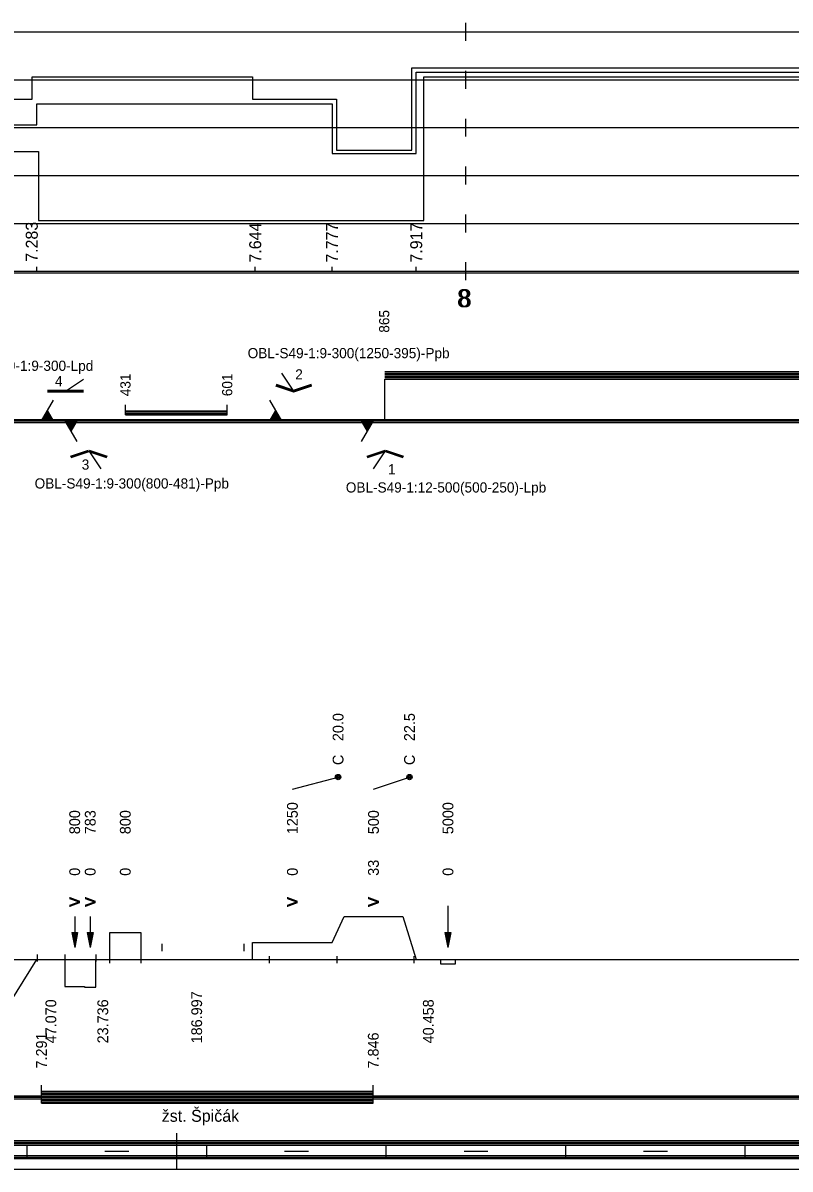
# Model space of a CAD drawing. Extents: x 2 to 10148, y 0 to 380.
# Drawn here: x 1024.3 to 1152.5, y 0 to 191.5 of the extents above; entities that cross this region are included whole.
import ezdxf

# ---------------------------------------------------------------- set-up
doc = ezdxf.new("R2010")
doc.units = 0
for name, color, linetype in [('CARA_S_OBJEKTY', 7, 'Continuous'), ('KRIV1_CARA', 7, 'Continuous'), ('KRIV1_TEXT', 7, 'Continuous'), ('L_OBJEKTY_TEXT', 7, 'Continuous'), ('L_OBJEKTY_TVAR', 7, 'Continuous'), ('OBJEKTY_TEXT', 7, 'Continuous'), ('OBJEKTY_TVAR', 7, 'Continuous'), ('RAM', 7, 'Continuous'), ('RYCHL_A', 7, 'Continuous'), ('RYCHL_B', 7, 'Continuous'), ('RYCHL_C', 7, 'Continuous'), ('RYCHL_RASTR', 7, 'Continuous'), ('RYCHL_STAN', 7, 'Continuous'), ('STAN_CARA', 7, 'Continuous'), ('STANIC_ZMEN_V', 7, 'Continuous')]:
    doc.layers.add(name, color=color, linetype=linetype)

msp = doc.modelspace()

# ---------------------------------------------------------------- linework, layer by layer
for p, q in [((1047.52, 37.61), (1047.52, 36.42)), ((1061.23, 37.61), (1061.23, 36.42)), ((1026.68, 35.85), (1026.68, 34.66)), ((1031.32, 35.85), (1031.32, 34.66)), ((1036.45, 35.85), (1036.45, 34.66)), ((1038.74, 35.57), (1038.74, 34.38)), ((1043.97, 35.57), (1043.97, 34.38)), ((1065.43, 35.57), (1065.43, 34.38)), ((1076.77, 35.57), (1076.77, 34.38)), ((1089.6, 35.57), (1089.6, 34.38))]:
    msp.add_line(p, q)
at = {"layer": 'CARA_S_OBJEKTY'}
for p, q in [((631.22, 125.25), (1245.39, 125.25)), ((631.22, 125), (1245.39, 125)), ((631.22, 124.75), (1245.39, 124.75))]:
    msp.add_line(p, q, dxfattribs=at)
at = {"layer": 'KRIV1_CARA'}
for p, q in [((1075.96, 37.88), (1077.96, 42.2)), ((1077.96, 42.2), (1087.77, 42.2)), ((1087.77, 42.2), (1090.02, 35)), ((1038.82, 35), (1038.82, 39.5)), ((1038.82, 39.5), (1043.98, 39.5)), ((1043.98, 39.5), (1043.98, 35)), ((1062.68, 35), (1062.68, 37.88)), ((1062.68, 37.88), (1075.96, 37.88)), ((631.22, 35), (1245.39, 35)), ((1018.61, 22.17), (1026.61, 35)), ((1031.31, 35), (1031.31, 30.5)), ((1036.45, 30.4), (1036.45, 35)), ((1094.06, 35), (1094.06, 34.28)), ((1096.57, 34.28), (1096.57, 35)), ((1094.06, 34.28), (1096.57, 34.28)), ((1031.31, 30.5), (1034.56, 30.5)), ((1034.56, 30.5), (1034.56, 30.4)), ((1034.56, 30.4), (1036.45, 30.4))]:
    msp.add_line(p, q, dxfattribs=at)
at = {"layer": 'KRIV1_TEXT'}
for p, q in [((1069.32, 63.5), (1076.96, 65.5)), ((1082.87, 63.5), (1088.89, 65.5)), ((1032.94, 42.2), (1032.94, 42.2)), ((1032.94, 42.2), (1032.94, 40)), ((1035.54, 42.2), (1035.51, 40)), ((1035.54, 42.2), (1035.54, 42.2)), ((1095.32, 44), (1095.32, 42.2)), ((1095.32, 42.2), (1095.32, 40)), ((1032.44, 39.5), (1032.94, 37)), ((1032.44, 39.5), (1033.44, 39.5)), ((1032.54, 39.5), (1032.94, 37.5)), ((1032.64, 39.5), (1032.94, 38)), ((1032.74, 39.5), (1032.94, 38.5)), ((1032.84, 39.5), (1032.94, 39)), ((1032.94, 40), (1032.94, 37)), ((1033.44, 39.5), (1032.94, 37)), ((1033.34, 39.5), (1032.94, 37.5)), ((1033.24, 39.5), (1032.94, 38)), ((1033.14, 39.5), (1032.94, 38.5)), ((1033.04, 39.5), (1032.94, 39)), ((1032.94, 39.5), (1032.94, 39.5)), ((1032.94, 39.5), (1032.94, 39.5)), ((1035.01, 39.5), (1035.51, 37)), ((1035.01, 39.5), (1036.01, 39.5)), ((1035.11, 39.5), (1035.51, 37.5)), ((1035.21, 39.5), (1035.51, 38)), ((1035.31, 39.5), (1035.51, 38.5)), ((1035.41, 39.5), (1035.51, 39)), ((1035.51, 40), (1035.51, 37)), ((1036.01, 39.5), (1035.51, 37)), ((1035.91, 39.5), (1035.51, 37.5)), ((1035.81, 39.5), (1035.51, 38)), ((1035.71, 39.5), (1035.51, 38.5)), ((1035.61, 39.5), (1035.51, 39)), ((1035.51, 39.5), (1035.51, 39.5)), ((1035.51, 39.5), (1035.51, 39.5)), ((1094.82, 39.5), (1095.32, 37)), ((1094.82, 39.5), (1095.82, 39.5)), ((1094.92, 39.5), (1095.32, 37.5)), ((1095.02, 39.5), (1095.32, 38)), ((1095.12, 39.5), (1095.32, 38.5)), ((1095.22, 39.5), (1095.32, 39)), ((1095.32, 40), (1095.32, 37)), ((1095.82, 39.5), (1095.32, 37)), ((1095.72, 39.5), (1095.32, 37.5)), ((1095.62, 39.5), (1095.32, 38)), ((1095.52, 39.5), (1095.32, 38.5)), ((1095.42, 39.5), (1095.32, 39)), ((1095.32, 39.5), (1095.32, 39.5)), ((1095.32, 39.5), (1095.32, 39.5))]:
    msp.add_line(p, q, dxfattribs=at)
for centre, radius in [((1076.96, 65.5), 0.45), ((1076.96, 65.5), 0.3), ((1076.96, 65.5), 0.15), ((1088.89, 65.5), 0.45), ((1088.89, 65.5), 0.3), ((1088.89, 65.5), 0.15)]:
    msp.add_circle(centre, radius, dxfattribs=at)
at = {"layer": 'L_OBJEKTY_TVAR'}
for p, q in [((1041.42, 126), (1041.42, 127.67)), ((1041.42, 126.67), (1058.43, 126.67)), ((1041.42, 126.5), (1058.43, 126.5)), ((1058.43, 126), (1058.43, 127.67)), ((1041.42, 126.25), (1058.43, 126.25)), ((1041.42, 126), (1058.43, 126)), ((1027.39, 11), (1027.39, 14)), ((1082.84, 11), (1082.84, 14)), ((1027.39, 13), (1082.84, 13)), ((1027.39, 12.75), (1082.84, 12.75)), ((1027.39, 12.5), (1082.84, 12.5)), ((1027.39, 12.25), (1082.84, 12.25)), ((1027.39, 12), (1082.84, 12)), ((1027.39, 11.75), (1082.84, 11.75)), ((1027.39, 11.5), (1082.84, 11.5)), ((1027.39, 11.25), (1082.84, 11.25)), ((1027.39, 11), (1082.84, 11))]:
    msp.add_line(p, q, dxfattribs=at)
at = {"layer": 'OBJEKTY_TVAR'}
for p, q in [((1069.55, 130), (1067.55, 133)), ((1084.75, 133.25), (1245.39, 133.25)), ((1084.75, 133), (1245.39, 133)), ((1084.75, 132.75), (1245.39, 132.75)), ((1084.75, 132.5), (1245.39, 132.5)), ((1084.75, 132.25), (1245.39, 132.25)), ((1031.39, 130), (1034.39, 132)), ((1066.51, 130.88), (1069.51, 129.88)), ((1066.55, 131), (1069.55, 130)), ((1066.59, 131.12), (1069.59, 130.12)), ((1069.51, 130.12), (1072.51, 131.12)), ((1069.55, 130), (1072.55, 131)), ((1069.59, 129.88), (1072.59, 130.88)), ((1084.75, 125), (1084.75, 132)), ((1084.75, 132), (1245.39, 132)), ((1027.39, 125), (1029.39, 128.46)), ((1028.39, 130.12), (1034.39, 130.12)), ((1028.39, 130), (1034.39, 130)), ((1028.39, 129.88), (1034.39, 129.88)), ((1067.55, 125), (1065.55, 128.46)), ((1029.09, 125), (1028.24, 126.47)), ((1029.24, 125), (1028.32, 126.6)), ((1029.39, 125), (1028.39, 126.73)), ((1065.55, 125), (1066.55, 126.73)), ((1065.7, 125), (1066.62, 126.6)), ((1065.85, 125), (1066.7, 126.47)), ((1027.59, 125), (1027.49, 125.17)), ((1027.74, 125), (1027.57, 125.3)), ((1027.89, 125), (1027.64, 125.43)), ((1028.04, 125), (1027.72, 125.56)), ((1028.19, 125), (1027.79, 125.69)), ((1028.34, 125), (1027.87, 125.82)), ((1028.49, 125), (1027.94, 125.95)), ((1028.64, 125), (1028.02, 126.08)), ((1028.79, 125), (1028.09, 126.21)), ((1028.94, 125), (1028.17, 126.34)), ((1031.31, 125), (1033.31, 121.54)), ((1031.51, 125), (1031.41, 124.83)), ((1031.66, 125), (1031.49, 124.7)), ((1031.81, 125), (1031.56, 124.57)), ((1031.96, 125), (1031.64, 124.44)), ((1032.11, 125), (1031.71, 124.31)), ((1032.26, 125), (1031.79, 124.18)), ((1032.41, 125), (1031.86, 124.05)), ((1032.56, 125), (1031.94, 123.92)), ((1032.71, 125), (1032.01, 123.79)), ((1032.86, 125), (1032.09, 123.66)), ((1033.01, 125), (1032.16, 123.53)), ((1033.16, 125), (1032.24, 123.4)), ((1033.31, 125), (1032.31, 123.27)), ((1066, 125), (1066.77, 126.34)), ((1066.15, 125), (1066.85, 126.21)), ((1066.3, 125), (1066.92, 126.08)), ((1066.45, 125), (1067, 125.95)), ((1066.6, 125), (1067.07, 125.82)), ((1066.75, 125), (1067.15, 125.69)), ((1066.9, 125), (1067.22, 125.56)), ((1067.05, 125), (1067.3, 125.43)), ((1067.2, 125), (1067.37, 125.3)), ((1067.35, 125), (1067.45, 125.17)), ((1080.84, 125), (1081.84, 123.27)), ((1082.84, 125), (1080.84, 121.54)), ((1080.99, 125), (1081.91, 123.4)), ((1081.14, 125), (1081.99, 123.53)), ((1081.29, 125), (1082.06, 123.66)), ((1081.44, 125), (1082.14, 123.79)), ((1081.59, 125), (1082.21, 123.92)), ((1081.74, 125), (1082.29, 124.05)), ((1081.89, 125), (1082.36, 124.18)), ((1082.04, 125), (1082.44, 124.31)), ((1082.19, 125), (1082.51, 124.44)), ((1082.34, 125), (1082.59, 124.57)), ((1082.49, 125), (1082.66, 124.7)), ((1082.64, 125), (1082.74, 124.83)), ((1032.27, 119.12), (1035.27, 120.12)), ((1032.31, 119), (1035.31, 120)), ((1032.35, 118.88), (1035.35, 119.88)), ((1035.27, 119.88), (1038.27, 118.88)), ((1035.31, 120), (1038.31, 119)), ((1035.31, 120), (1037.31, 117)), ((1035.35, 120.12), (1038.35, 119.12)), ((1081.8, 119.12), (1084.8, 120.12)), ((1081.84, 119), (1084.84, 120)), ((1081.88, 118.88), (1084.88, 119.88)), ((1084.84, 120), (1082.84, 117)), ((1084.8, 119.88), (1087.8, 118.88)), ((1084.84, 120), (1087.84, 119)), ((1084.88, 120.12), (1087.88, 119.12))]:
    msp.add_line(p, q, dxfattribs=at)
at = {"layer": 'RAM'}
for p, q in [((1050, 0), (1050, 6)), ((631.22, 4.75), (1245.39, 4.75)), ((631.22, 4.5), (1245.39, 4.5)), ((631.22, 4.25), (1245.39, 4.25)), ((631.22, 4), (1245.39, 4)), ((1025, 2), (1025, 4)), ((1055, 2), (1055, 4)), ((1085, 2), (1085, 4)), ((1115, 2), (1115, 4)), ((1145, 2), (1145, 4)), ((631.22, 2.25), (1245.39, 2.25)), ((631.22, 2), (1245.39, 2)), ((1038, 3), (1042, 3)), ((1068, 3), (1072, 3)), ((1098, 3), (1102, 3)), ((1128, 3), (1132, 3)), ((631.22, 1.75), (1245.39, 1.75)), ((631.22, 0), (1245.39, 0))]:
    msp.add_line(p, q, dxfattribs=at)
at = {"layer": 'RYCHL_A'}
for p, q in [((1091.29, 158.5), (1091.29, 182.5)), ((1091.29, 182.5), (1245.22, 182.5)), ((959.89, 170), (1026.89, 170)), ((1026.89, 170), (1026.89, 158.5)), ((1026.89, 158.5), (1091.29, 158.5))]:
    msp.add_line(p, q, dxfattribs=at)
at = {"layer": 'RYCHL_B'}
for p, q in [((1090.02, 169.67), (1090.02, 183.25)), ((1090.02, 183.25), (1245.69, 183.25)), ((1026.61, 174.5), (1026.61, 178)), ((1026.61, 178), (1075.96, 178)), ((1075.96, 178), (1075.96, 169.67)), ((967.19, 174.5), (1026.61, 174.5)), ((1075.96, 169.67), (1090.02, 169.67))]:
    msp.add_line(p, q, dxfattribs=at)
at = {"layer": 'RYCHL_C'}
for p, q in [((1089.27, 170.23), (1089.27, 184)), ((1089.27, 184), (1511.67, 184)), ((1025.86, 178.75), (1025.86, 182.5)), ((1025.86, 182.5), (1062.68, 182.5)), ((1062.68, 182.5), (1062.68, 178.75)), ((967.94, 178.75), (1025.86, 178.75)), ((1062.68, 178.75), (1076.67, 178.75)), ((1076.67, 178.75), (1076.67, 170.23)), ((1076.67, 170.23), (1089.27, 170.23))]:
    msp.add_line(p, q, dxfattribs=at)
at = {"layer": 'RYCHL_RASTR'}
for p, q in [((1098.29, 188.5), (1098.29, 191.5)), ((630.92, 190), (1245.39, 190)), ((631.22, 182), (1245.39, 182)), ((1098.29, 180.5), (1098.29, 183.5)), ((1098.29, 172.5), (1098.29, 175.5)), ((631.22, 174), (1245.39, 174)), ((1098.29, 164.5), (1098.29, 167.5)), ((631.22, 166), (1245.39, 166)), ((1098.29, 156.5), (1098.29, 159.5)), ((631.22, 158), (1245.39, 158)), ((1098.29, 148.5), (1098.29, 151.5)), ((631.22, 150), (1245.39, 150)), ((631.22, 149.75), (1245.39, 149.75))]:
    msp.add_line(p, q, dxfattribs=at)
at = {"layer": 'STAN_CARA'}
for p, q in [((799.79, 12.25), (1245.39, 12.25)), ((799.79, 12), (1245.39, 12)), ((799.79, 12), (1245.39, 12)), ((799.79, 11.75), (1245.39, 11.75))]:
    msp.add_line(p, q, dxfattribs=at)
at = {"layer": 'STANIC_ZMEN_V'}
for p, q in [((1026.61, 150), (1026.61, 150.75)), ((1063.11, 150), (1063.11, 150.75)), ((1075.96, 150), (1075.96, 150.75)), ((1090.02, 150), (1090.02, 150.75))]:
    msp.add_line(p, q, dxfattribs=at)

# ---------------------------------------------------------------- texts
at = {"layer": 'KRIV1_TEXT'}
for s, p in [('20.0', (1077.86, 71.5)), ('22.5', (1089.79, 71.5)), ('C', (1077.86, 67.5)), ('C', (1089.79, 67.5)), ('800', (1033.84, 55.95)), ('783', (1036.44, 55.95)), ('800', (1042.3, 55.95)), ('1250', (1070.22, 55.95)), ('500', (1083.77, 55.95)), ('5000', (1096.22, 55.95)), ('0', (1033.84, 49)), ('0', (1036.44, 49)), ('0', (1042.3, 49)), ('0', (1070.22, 49)), ('33', (1083.77, 49)), ('0', (1096.22, 49)), ('V', (1033.84, 43.9)), ('V', (1033.84, 43.75)), ('V', (1036.44, 43.9)), ('V', (1036.44, 43.75)), ('V', (1070.22, 43.9)), ('V', (1070.22, 43.75)), ('V', (1083.77, 43.9)), ('V', (1083.77, 43.75)), ('186.997', (1054.23, 21)), ('47.070', (1029.86, 21)), ('23.736', (1038.54, 21)), ('40.458', (1092.94, 21))]:
    msp.add_text(s, height=1.8, rotation=90, dxfattribs=at).set_placement(p)
at = {"layer": 'L_OBJEKTY_TEXT'}
for s, height, p in [('431', 1.7, (1042.27, 129.13)), ('601', 1.7, (1059.28, 129.13)), ('7.291', 1.8, (1028.29, 16.8)), ('7.846', 1.8, (1083.74, 16.8))]:
    msp.add_text(s, height=height, rotation=90, dxfattribs=at).set_placement(p)
msp.add_text('žst. Špičák', height=2, dxfattribs=at).set_placement((1047.49, 7.9))
at = {"layer": 'OBJEKTY_TEXT'}
msp.add_text('865', height=1.7, rotation=90, dxfattribs=at).set_placement((1085.51, 139.74))
for s, p in [('OBL-S49-1:9-300(1250-395)-Ppb', (1061.85, 135.48)), ('J-S49-1:9-300-Lpd', (1017.1, 133.37)), ('4', (1029.65, 130.8)), ('2', (1069.8, 131.93)), ('3', (1034.12, 116.86)), ('1', (1085.3, 116.08)), ('OBL-S49-1:9-300(800-481)-Ppb', (1026.25, 113.71)), ('OBL-S49-1:12-500(500-250)-Lpb', (1078.25, 113.04))]:
    msp.add_text(s, height=1.7, dxfattribs=at).set_placement(p)
at = {"layer": 'RYCHL_STAN'}
for p in [(1096.82, 144), (1097.07, 144)]:
    msp.add_text('8', height=3, dxfattribs=at).set_placement(p)
at = {"layer": 'STANIC_ZMEN_V'}
for s, p in [('7.283', (1026.77, 151.58)), ('7.644', (1064.11, 151.45)), ('7.777', (1076.96, 151.45)), ('7.917', (1091.02, 151.45))]:
    msp.add_text(s, height=2, rotation=90, dxfattribs=at).set_placement(p)

doc.saveas('drawing.dxf')
